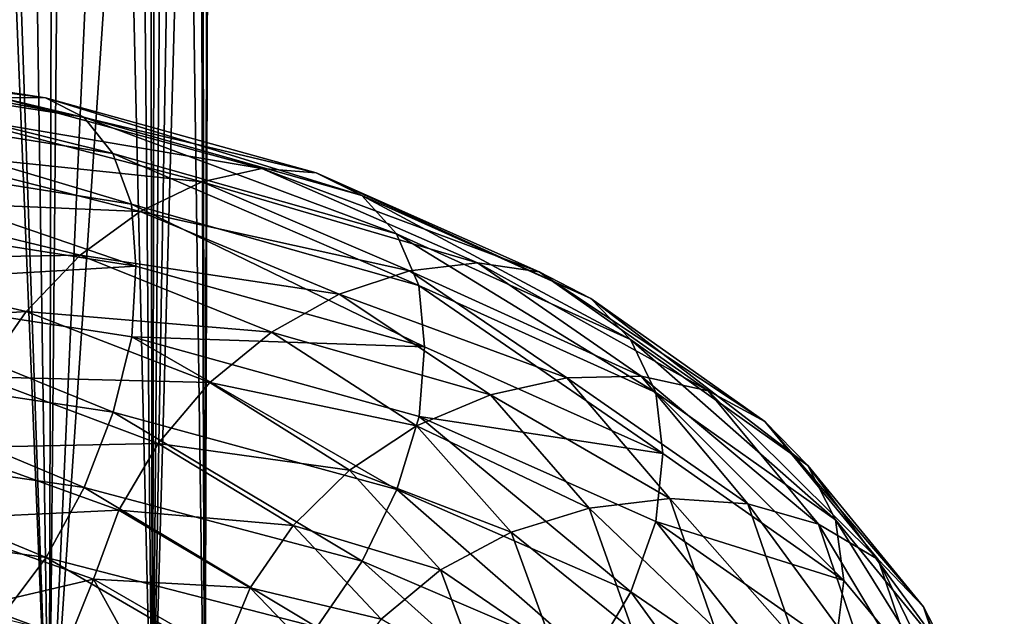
# Model space of a CAD drawing. Header units: metres. Extents: x -80 to 80, y -455 to 95.
# Tile 449 of 656: x 10.95 to 18.9, y -81.34 to -76.52. Entities that reach past the tile are written whole.
import ezdxf

# ---------------------------------------------------------------- set-up
doc = ezdxf.new("R2010")
doc.units = ezdxf.units.M
doc.layers.add('solid_501010_k_01_02', color=7, linetype='CONTINUOUS')

msp = doc.modelspace()

# ---------------------------------------------------------------- linework, layer by layer
at = {"layer": 'solid_501010_k_01_02'}
for points in [[(10.065376, -50.545349, 272.412018), (9.975204, -82.900002, 272.532959), (11.189547, -82.900002, 270.571716)], [(10.714111, -50.545349, 271.438782), (10.065376, -50.545349, 272.412018), (11.189547, -82.900002, 270.571716)], [(11.269037, -50.545349, 270.409149), (10.714111, -50.545349, 271.438782), (11.189547, -82.900002, 270.571716)], [(11.269037, -50.545349, 270.409149), (11.189547, -82.900002, 270.571716), (12.022826, -82.900002, 268.420776)], [(11.725293, -50.545349, 269.332153), (11.269037, -50.545349, 270.409149), (12.022826, -82.900002, 268.420776)], [(12.078886, -50.545349, 268.217224), (11.725293, -50.545349, 269.332153), (12.022826, -82.900002, 268.420776)], [(12.185547, -64, 267.786102), (12.078886, -50.545349, 268.217224), (12.022826, -82.900002, 268.420776)], [(12.185547, -64, 267.786102), (12.022826, -82.900002, 268.420776), (12.446676, -82.900002, 266.153351)], [(12.377766, -65.158539, 266.743805), (12.185547, -64, 267.786102), (12.446676, -82.900002, 266.153351)], [(12.481276, -66.332642, 265.683929), (12.377766, -65.158539, 266.743805), (12.446676, -82.900002, 266.153351)], [(12.481276, -66.332642, 265.683929), (12.446676, -82.900002, 266.153351), (12.446676, -82.900002, 263.846649)], [(12.494162, -67.509605, 264.618011), (12.481276, -66.332642, 265.683929), (12.446676, -82.900002, 263.846649)], [(12.416572, -68.676384, 263.558228), (12.494162, -67.509605, 264.618011), (12.446676, -82.900002, 263.846649)], [(12.416572, -68.676384, 263.558228), (12.446676, -82.900002, 263.846649), (12.022826, -82.900002, 261.579224)], [(12.251001, -69.818924, 262.517456), (12.416572, -68.676384, 263.558228), (12.022826, -82.900002, 261.579224)], [(12.002063, -70.925423, 261.50708), (12.251001, -69.818924, 262.517456), (12.022826, -82.900002, 261.579224)], [(12.002063, -70.925423, 261.50708), (12.022826, -82.900002, 261.579224), (11.189547, -82.900002, 259.428284)], [(11.676065, -71.985397, 260.536865), (12.002063, -70.925423, 261.50708), (11.189547, -82.900002, 259.428284)], [(11.28067, -72.990494, 259.615173), (11.676065, -71.985397, 260.536865), (11.189547, -82.900002, 259.428284)], [(10.824218, -73.934227, 258.748108), (11.28067, -72.990494, 259.615173), (11.189547, -82.900002, 259.428284)], [(10.824218, -73.934227, 258.748108), (11.189547, -82.900002, 259.428284), (9.975204, -82.900002, 257.467041)], [(8.375731, -76.793335, 1123.764038), (8.659976, -76.770042, 1124.353638), (11.162014, -77.152313, 1122.601196)], [(10.795647, -77.149521, 1122.05957), (8.375731, -76.793335, 1123.764038), (11.162014, -77.152313, 1122.601196)], [(8.659976, -76.770042, 1124.353638), (8.898637, -76.906593, 1124.946533), (11.469629, -77.309151, 1123.153442)], [(11.162014, -77.152313, 1122.601196), (8.659976, -76.770042, 1124.353638), (11.469629, -77.309151, 1123.153442)], [(8.898637, -76.906593, 1124.946533), (9.08133, -77.185875, 1125.509033), (11.705106, -77.602119, 1123.684448)], [(11.469629, -77.309151, 1123.153442), (8.898637, -76.906593, 1124.946533), (11.705106, -77.602119, 1123.684448)], [(9.08133, -77.185875, 1125.509033), (9.198164, -77.588188, 1126.00708), (11.855696, -78.010872, 1124.161743)], [(11.705106, -77.602119, 1123.684448), (9.08133, -77.185875, 1125.509033), (11.855696, -78.010872, 1124.161743)], [(10.391253, -77.296814, 1121.557251), (10.795647, -77.149521, 1122.05957), (12.905911, -77.721992, 1120.035278)], [(10.795647, -77.149521, 1122.05957), (11.162014, -77.152313, 1122.601196), (13.343895, -77.757729, 1120.517822)], [(12.905911, -77.721992, 1120.035278), (10.795647, -77.149521, 1122.05957), (13.343895, -77.757729, 1120.517822)], [(11.162014, -77.152313, 1122.601196), (11.469629, -77.309151, 1123.153442), (13.71164, -77.940285, 1121.019897)], [(13.343895, -77.757729, 1120.517822), (11.162014, -77.152313, 1122.601196), (13.71164, -77.940285, 1121.019897)], [(9.974251, -77.576408, 1121.12085), (10.391253, -77.296814, 1121.557251), (12.422469, -77.831108, 1119.597534)], [(12.422469, -77.831108, 1119.597534), (10.391253, -77.296814, 1121.557251), (12.905911, -77.721992, 1120.035278)], [(11.469629, -77.309151, 1123.153442), (11.705106, -77.602119, 1123.684448), (13.993147, -78.250763, 1121.511719)], [(13.71164, -77.940285, 1121.019897), (11.469629, -77.309151, 1123.153442), (13.993147, -78.250763, 1121.511719)], [(9.198164, -77.588188, 1126.00708), (9.214282, -78.090012, 1126.421021), (11.8897, -78.509811, 1124.568237)], [(11.855696, -78.010872, 1124.161743), (9.198164, -77.588188, 1126.00708), (11.8897, -78.509811, 1124.568237)], [(9.570137, -77.970367, 1120.776245), (9.974251, -77.576408, 1121.12085), (11.923955, -78.069901, 1119.227295)], [(11.923955, -78.069901, 1119.227295), (9.974251, -77.576408, 1121.12085), (12.422469, -77.831108, 1119.597534)], [(11.705106, -77.602119, 1123.684448), (11.855696, -78.010872, 1124.161743), (14.173173, -78.667946, 1121.963135)], [(13.993147, -78.250763, 1121.511719), (11.705106, -77.602119, 1123.684448), (14.173173, -78.667946, 1121.963135)], [(12.422469, -77.831108, 1119.597534), (12.905911, -77.721992, 1120.035278), (14.645164, -78.483162, 1117.739868)], [(12.905911, -77.721992, 1120.035278), (13.343895, -77.757729, 1120.517822), (15.142172, -78.557831, 1118.153931)], [(14.645164, -78.483162, 1117.739868), (12.905911, -77.721992, 1120.035278), (15.142172, -78.557831, 1118.153931)], [(13.343895, -77.757729, 1120.517822), (13.71164, -77.940285, 1121.019897), (15.559477, -78.770882, 1118.597656)], [(15.142172, -78.557831, 1118.153931), (13.343895, -77.757729, 1120.517822), (15.559477, -78.770882, 1118.597656)], [(11.923955, -78.069901, 1119.227295), (12.422469, -77.831108, 1119.597534), (14.096572, -78.547249, 1117.376953)], [(14.096572, -78.547249, 1117.376953), (12.422469, -77.831108, 1119.597534), (14.645164, -78.483162, 1117.739868)], [(9.204322, -78.460876, 1120.549316), (9.570137, -77.970367, 1120.776245), (11.440847, -78.423058, 1118.946655)], [(11.440847, -78.423058, 1118.946655), (9.570137, -77.970367, 1120.776245), (11.923955, -78.069901, 1119.227295)], [(13.71164, -77.940285, 1121.019897), (13.993147, -78.250763, 1121.511719), (15.87892, -79.102211, 1119.043945)], [(15.559477, -78.770882, 1118.597656), (13.71164, -77.940285, 1121.019897), (15.87892, -79.102211, 1119.043945)], [(11.440847, -78.423058, 1118.946655), (11.923955, -78.069901, 1119.227295), (13.530875, -78.737976, 1117.083374)], [(11.855696, -78.010872, 1124.161743), (11.8897, -78.509811, 1124.568237), (14.217439, -79.16275, 1122.36499)], [(14.173173, -78.667946, 1121.963135), (11.855696, -78.010872, 1124.161743), (14.217439, -79.16275, 1122.36499)], [(13.530875, -78.737976, 1117.083374), (11.923955, -78.069901, 1119.227295), (14.096572, -78.547249, 1117.376953)], [(11.8897, -78.509811, 1124.568237), (9.214282, -78.090012, 1126.421021), (9.199045, -78.668884, 1126.676025)], [(13.993147, -78.250763, 1121.511719), (14.173173, -78.667946, 1121.963135), (16.083208, -79.529587, 1119.46521)], [(15.87892, -79.102211, 1119.043945), (13.993147, -78.250763, 1121.511719), (16.083208, -79.529587, 1119.46521)], [(8.89743, -79.023094, 1120.454102), (9.204322, -78.460876, 1120.549316), (11.003525, -78.875381, 1118.777344)], [(11.003525, -78.875381, 1118.777344), (9.204322, -78.460876, 1120.549316), (11.440847, -78.423058, 1118.946655)], [(11.003525, -78.875381, 1118.777344), (11.440847, -78.423058, 1118.946655), (12.982662, -79.043137, 1116.876587)], [(12.982662, -79.043137, 1116.876587), (11.440847, -78.423058, 1118.946655), (13.530875, -78.737976, 1117.083374)], [(11.8897, -78.509811, 1124.568237), (9.199045, -78.668884, 1126.676025), (11.856832, -79.080818, 1124.828125)], [(14.217439, -79.16275, 1122.36499), (11.8897, -78.509811, 1124.568237), (11.856832, -79.080818, 1124.828125)], [(13.530875, -78.737976, 1117.083374), (14.096572, -78.547249, 1117.376953), (15.367704, -79.411049, 1114.953125)], [(14.096572, -78.547249, 1117.376953), (14.645164, -78.483162, 1117.739868), (15.965766, -79.39756, 1115.233032)], [(15.367704, -79.411049, 1114.953125), (14.096572, -78.547249, 1117.376953), (15.965766, -79.39756, 1115.233032)], [(14.645164, -78.483162, 1117.739868), (15.142172, -78.557831, 1118.153931), (16.507589, -79.516029, 1115.571289)], [(15.965766, -79.39756, 1115.233032), (14.645164, -78.483162, 1117.739868), (16.507589, -79.516029, 1115.571289)], [(15.142172, -78.557831, 1118.153931), (15.559477, -78.770882, 1118.597656), (16.962524, -79.763458, 1115.950439)], [(16.507589, -79.516029, 1115.571289), (15.142172, -78.557831, 1118.153931), (16.962524, -79.763458, 1115.950439)], [(9.199045, -78.668884, 1126.676025), (9.08299, -79.294235, 1126.813843), (11.707245, -79.689705, 1124.984375)], [(11.856832, -79.080818, 1124.828125), (9.199045, -78.668884, 1126.676025), (11.707245, -79.689705, 1124.984375)], [(14.173173, -78.667946, 1121.963135), (14.217439, -79.16275, 1122.36499), (16.140583, -80.021721, 1119.855957)], [(16.083208, -79.529587, 1119.46521), (14.173173, -78.667946, 1121.963135), (16.140583, -80.021721, 1119.855957)], [(12.982662, -79.043137, 1116.876587), (13.530875, -78.737976, 1117.083374), (14.750998, -79.547829, 1114.744263)], [(14.750998, -79.547829, 1114.744263), (13.530875, -78.737976, 1117.083374), (15.367704, -79.411049, 1114.953125)], [(15.559477, -78.770882, 1118.597656), (15.87892, -79.102211, 1119.043945), (17.310772, -80.11837, 1116.346191)], [(16.962524, -79.763458, 1115.950439), (15.559477, -78.770882, 1118.597656), (17.310772, -80.11837, 1116.346191)], [(10.636644, -79.404221, 1118.730103), (8.89743, -79.023094, 1120.454102), (11.003525, -78.875381, 1118.777344)], [(10.636644, -79.404221, 1118.730103), (11.003525, -78.875381, 1118.777344), (12.486405, -79.450584, 1116.773804)], [(12.486405, -79.450584, 1116.773804), (11.003525, -78.875381, 1118.777344), (12.982662, -79.043137, 1116.876587)], [(11.856832, -79.080818, 1124.828125), (11.707245, -79.689705, 1124.984375), (13.995705, -80.313599, 1122.803955)], [(14.174531, -79.725082, 1122.625488), (11.856832, -79.080818, 1124.828125), (13.995705, -80.313599, 1122.803955)], [(14.217439, -79.16275, 1122.36499), (11.856832, -79.080818, 1124.828125), (14.174531, -79.725082, 1122.625488)], [(12.486405, -79.450584, 1116.773804), (12.982662, -79.043137, 1116.876587), (14.15335, -79.799141, 1114.619019)], [(14.15335, -79.799141, 1114.619019), (12.982662, -79.043137, 1116.876587), (14.750998, -79.547829, 1114.744263)], [(15.87892, -79.102211, 1119.043945), (16.083208, -79.529587, 1119.46521), (17.533482, -80.557404, 1116.733887)], [(17.310772, -80.11837, 1116.346191), (15.87892, -79.102211, 1119.043945), (17.533482, -80.557404, 1116.733887)], [(16.140583, -80.021721, 1119.855957), (14.217439, -79.16275, 1122.36499), (14.174531, -79.725082, 1122.625488)], [(9.08299, -79.294235, 1126.813843), (8.900967, -79.922455, 1126.812866), (11.472632, -80.295746, 1125.013184)], [(11.707245, -79.689705, 1124.984375), (9.08299, -79.294235, 1126.813843), (11.472632, -80.295746, 1125.013184)], [(10.356171, -79.975487, 1118.799194), (10.636644, -79.404221, 1118.730103), (12.070082, -79.940262, 1116.781982)], [(12.070082, -79.940262, 1116.781982), (10.636644, -79.404221, 1118.730103), (12.486405, -79.450584, 1116.773804)], [(14.750998, -79.547829, 1114.744263), (15.367704, -79.411049, 1114.953125), (16.196108, -80.385941, 1112.38562)], [(15.367704, -79.411049, 1114.953125), (15.965766, -79.39756, 1115.233032), (16.826408, -80.427238, 1112.577148)], [(16.196108, -80.385941, 1112.38562), (15.367704, -79.411049, 1114.953125), (16.826408, -80.427238, 1112.577148)], [(15.965766, -79.39756, 1115.233032), (16.507589, -79.516029, 1115.571289), (17.39744, -80.593178, 1112.834351)], [(16.826408, -80.427238, 1112.577148), (15.965766, -79.39756, 1115.233032), (17.39744, -80.593178, 1112.834351)], [(12.070082, -79.940262, 1116.781982), (12.486405, -79.450584, 1116.773804), (13.612344, -80.156303, 1114.589722)], [(13.612344, -80.156303, 1114.589722), (12.486405, -79.450584, 1116.773804), (14.15335, -79.799141, 1114.619019)], [(14.15335, -79.799141, 1114.619019), (14.750998, -79.547829, 1114.744263), (15.546158, -80.46434, 1112.267212)], [(15.546158, -80.46434, 1112.267212), (14.750998, -79.547829, 1114.744263), (16.196108, -80.385941, 1112.38562)], [(16.083208, -79.529587, 1119.46521), (16.140583, -80.021721, 1119.855957), (17.601299, -81.046776, 1117.112915)], [(17.533482, -80.557404, 1116.733887), (16.083208, -79.529587, 1119.46521), (17.601299, -81.046776, 1117.112915)], [(16.507589, -79.516029, 1115.571289), (16.962524, -79.763458, 1115.950439), (17.876898, -80.877914, 1113.144409)], [(17.39744, -80.593178, 1112.834351), (16.507589, -79.516029, 1115.571289), (17.876898, -80.877914, 1113.144409)], [(11.707245, -79.689705, 1124.984375), (11.472632, -80.295746, 1125.013184), (13.715231, -80.892044, 1122.868896)], [(13.995705, -80.313599, 1122.803955), (11.707245, -79.689705, 1124.984375), (13.715231, -80.892044, 1122.868896)], [(14.174531, -79.725082, 1122.625488), (13.995705, -80.313599, 1122.803955), (15.881823, -81.13694, 1120.326172)], [(16.084747, -80.572174, 1120.122314), (14.174531, -79.725082, 1122.625488), (15.881823, -81.13694, 1120.326172)], [(16.140583, -80.021721, 1119.855957), (14.174531, -79.725082, 1122.625488), (16.084747, -80.572174, 1120.122314)], [(13.612344, -80.156303, 1114.589722), (14.15335, -79.799141, 1114.619019), (14.916294, -80.65744, 1112.229126)], [(14.916294, -80.65744, 1112.229126), (14.15335, -79.799141, 1114.619019), (15.546158, -80.46434, 1112.267212)], [(16.962524, -79.763458, 1115.950439), (17.310772, -80.11837, 1116.346191), (18.243919, -81.258499, 1113.486206)], [(17.876898, -80.877914, 1113.144409), (16.962524, -79.763458, 1115.950439), (18.243919, -81.258499, 1113.486206)], [(8.900967, -79.922455, 1126.812866), (8.662867, -80.514259, 1126.670776), (11.16574, -80.860947, 1124.910522)], [(11.472632, -80.295746, 1125.013184), (8.900967, -79.922455, 1126.812866), (11.16574, -80.860947, 1124.910522)], [(10.177343, -80.554451, 1118.977783), (10.356171, -79.975487, 1118.799194), (11.75181, -80.479942, 1116.893066)], [(11.75181, -80.479942, 1116.893066), (10.356171, -79.975487, 1118.799194), (12.070082, -79.940262, 1116.781982)], [(11.75181, -80.479942, 1116.893066), (12.070082, -79.940262, 1116.781982), (13.158479, -80.602158, 1114.659058)], [(13.158479, -80.602158, 1114.659058), (12.070082, -79.940262, 1116.781982), (13.612344, -80.156303, 1114.589722)], [(17.601299, -81.046776, 1117.112915), (16.140583, -80.021721, 1119.855957), (16.084747, -80.572174, 1120.122314)], [(17.310772, -80.11837, 1116.346191), (17.533482, -80.557404, 1116.733887), (18.478634, -81.710304, 1113.837769)], [(18.243919, -81.258499, 1113.486206), (17.310772, -80.11837, 1116.346191), (18.478634, -81.710304, 1113.837769)], [(13.158479, -80.602158, 1114.659058), (13.612344, -80.156303, 1114.589722), (14.346125, -80.960266, 1112.278076)], [(14.346125, -80.960266, 1112.278076), (13.612344, -80.156303, 1114.589722), (14.916294, -80.65744, 1112.229126)], [(11.472632, -80.295746, 1125.013184), (11.16574, -80.860947, 1124.910522), (13.34835, -81.424026, 1122.814575)], [(13.715231, -80.892044, 1122.868896), (11.472632, -80.295746, 1125.013184), (13.34835, -81.424026, 1122.814575)], [(13.995705, -80.313599, 1122.803955), (13.715231, -80.892044, 1122.868896), (15.563551, -81.68309, 1120.432861)], [(15.881823, -81.13694, 1120.326172), (13.995705, -80.313599, 1122.803955), (15.563551, -81.68309, 1120.432861)], [(14.916294, -80.65744, 1112.229126), (15.546158, -80.46434, 1112.267212), (15.897029, -81.447578, 1109.715698)], [(15.546158, -80.46434, 1112.267212), (16.196108, -80.385941, 1112.38562), (16.561649, -81.430313, 1109.740601)], [(15.897029, -81.447578, 1109.715698), (15.546158, -80.46434, 1112.267212), (16.561649, -81.430313, 1109.740601)], [(16.196108, -80.385941, 1112.38562), (16.826408, -80.427238, 1112.577148), (17.206175, -81.529007, 1109.840698)], [(16.561649, -81.430313, 1109.740601), (16.196108, -80.385941, 1112.38562), (17.206175, -81.529007, 1109.840698)], [(16.826408, -80.427238, 1112.577148), (17.39744, -80.593178, 1112.834351), (17.790094, -81.74472, 1110.01416)], [(17.206175, -81.529007, 1109.840698), (16.826408, -80.427238, 1112.577148), (17.790094, -81.74472, 1110.01416)], [(11.16574, -80.860947, 1124.910522), (8.662867, -80.514259, 1126.670776), (10.799926, -81.348732, 1124.674438)], [(11.548884, -81.036591, 1117.097778), (10.177343, -80.554451, 1118.977783), (11.75181, -80.479942, 1116.893066)], [(11.548884, -81.036591, 1117.097778), (11.75181, -80.479942, 1116.893066), (12.811508, -81.106529, 1114.816284)], [(12.811508, -81.106529, 1114.816284), (11.75181, -80.479942, 1116.893066), (13.158479, -80.602158, 1114.659058)], [(11.548884, -81.036591, 1117.097778), (10.629289, -81.250397, 1118.620117), (10.177343, -80.554451, 1118.977783)], [(12.811508, -81.106529, 1114.816284), (13.158479, -80.602158, 1114.659058), (13.867794, -81.358795, 1112.412598)], [(13.867794, -81.358795, 1112.412598), (13.158479, -80.602158, 1114.659058), (14.346125, -80.960266, 1112.278076)], [(16.084747, -80.572174, 1120.122314), (15.881823, -81.13694, 1120.326172), (17.313936, -82.122383, 1117.616577)], [(17.53516, -81.584084, 1117.384766), (16.084747, -80.572174, 1120.122314), (17.313936, -82.122383, 1117.616577)], [(17.601299, -81.046776, 1117.112915), (16.084747, -80.572174, 1120.122314), (17.53516, -81.584084, 1117.384766)], [(17.39744, -80.593178, 1112.834351), (17.876898, -80.877914, 1113.144409), (18.280373, -82.068619, 1110.252686)], [(17.790094, -81.74472, 1110.01416), (17.39744, -80.593178, 1112.834351), (18.280373, -82.068619, 1110.252686)], [(17.533482, -80.557404, 1116.733887), (17.601299, -81.046776, 1117.112915), (18.555405, -82.197868, 1114.202148)], [(18.478634, -81.710304, 1113.837769), (17.533482, -80.557404, 1116.733887), (18.555405, -82.197868, 1114.202148)], [(14.346125, -80.960266, 1112.278076), (14.916294, -80.65744, 1112.229126), (15.25295, -81.579742, 1109.7677)], [(15.25295, -81.579742, 1109.7677), (14.916294, -80.65744, 1112.229126), (15.897029, -81.447578, 1109.715698)], [(11.16574, -80.860947, 1124.910522), (10.799926, -81.348732, 1124.674438), (12.911027, -81.874535, 1122.636597)], [(13.34835, -81.424026, 1122.814575), (11.16574, -80.860947, 1124.910522), (12.911027, -81.874535, 1122.636597)], [(13.715231, -80.892044, 1122.868896), (13.34835, -81.424026, 1122.814575), (15.147227, -82.176086, 1120.434082)], [(15.563551, -81.68309, 1120.432861), (13.715231, -80.892044, 1122.868896), (15.147227, -82.176086, 1120.434082)], [(17.876898, -80.877914, 1113.144409), (18.243919, -81.258499, 1113.486206), (18.655678, -82.476204, 1110.538452)], [(18.280373, -82.068619, 1110.252686), (17.876898, -80.877914, 1113.144409), (18.655678, -82.476204, 1110.538452)], [(13.867794, -81.358795, 1112.412598), (14.346125, -80.960266, 1112.278076), (14.669911, -81.825729, 1109.897461)], [(14.669911, -81.825729, 1109.897461), (14.346125, -80.960266, 1112.278076), (15.25295, -81.579742, 1109.7677)], [(11.548884, -81.036591, 1117.097778), (11.354215, -81.517273, 1117.582764), (10.629289, -81.250397, 1118.620117)], [(11.548884, -81.036591, 1117.097778), (11.98124, -81.819962, 1116.495361), (11.354215, -81.517273, 1117.582764)], [(12.590283, -81.638298, 1115.049927), (11.98124, -81.819962, 1116.495361), (11.548884, -81.036591, 1117.097778)], [(12.590283, -81.638298, 1115.049927), (11.548884, -81.036591, 1117.097778), (12.811508, -81.106529, 1114.816284)], [(18.555405, -82.197868, 1114.202148), (17.601299, -81.046776, 1117.112915), (17.53516, -81.584084, 1117.384766)], [(12.590283, -81.638298, 1115.049927), (12.811508, -81.106529, 1114.816284), (13.502119, -81.825089, 1112.619141)], [(13.502119, -81.825089, 1112.619141), (12.811508, -81.106529, 1114.816284), (13.867794, -81.358795, 1112.412598)], [(15.881823, -81.13694, 1120.326172), (15.563551, -81.68309, 1120.432861), (16.966965, -82.632439, 1117.769043)], [(17.313936, -82.122383, 1117.616577), (15.881823, -81.13694, 1120.326172), (16.966965, -82.632439, 1117.769043)], [(10.178701, -81.594032, 1119.629028), (10.629289, -81.250397, 1118.620117), (11.354215, -81.517273, 1117.582764)], [(18.243919, -81.258499, 1113.486206), (18.478634, -81.710304, 1113.837769), (18.895689, -82.941521, 1110.852661)], [(18.655678, -82.476204, 1110.538452), (18.243919, -81.258499, 1113.486206), (18.895689, -82.941521, 1110.852661)]]:
    msp.add_3dface(points, dxfattribs=at)

doc.saveas('drawing.dxf')
